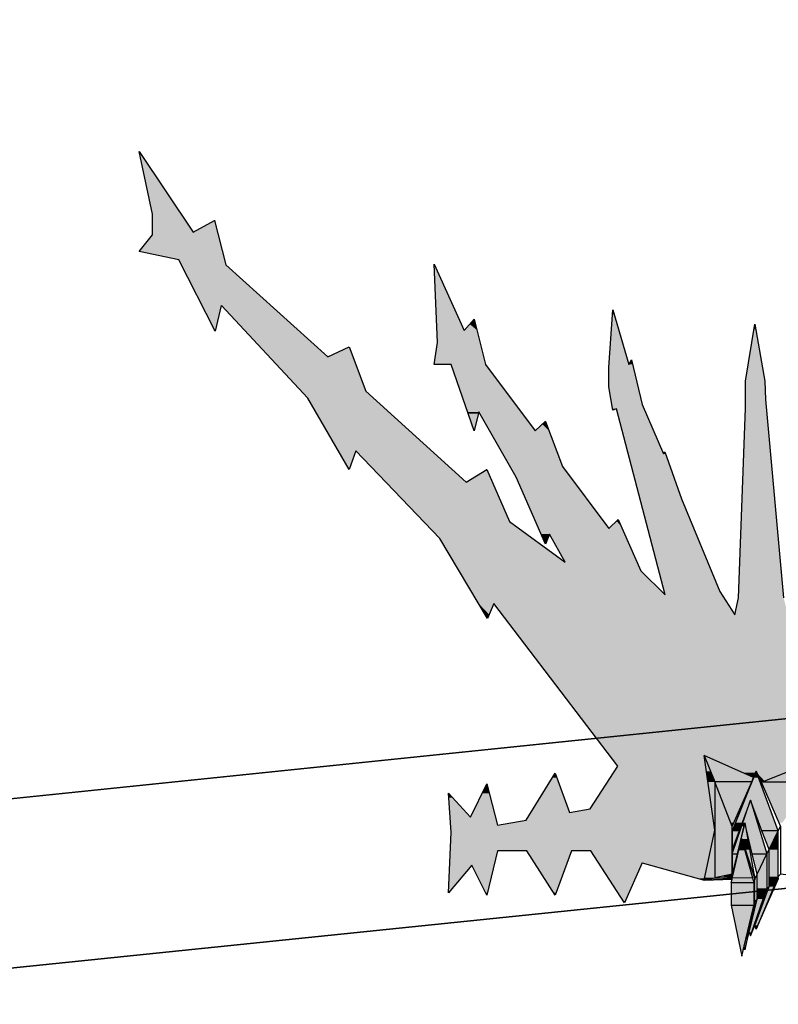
# Model space of a CAD drawing. Header units: millimetres. Extents: x 0 to 16721, y 217 to 10981.
# Tile 352 of 394: x 5916 to 6074, y 5933 to 6138. Entities that reach past the tile are written whole.
import ezdxf

# ---------------------------------------------------------------- set-up
doc = ezdxf.new("R2010")
doc.units = ezdxf.units.MM
doc.layers.add('PDF_PSS & TL', color=7, linetype='Continuous', true_color=0x7fffdf)

msp = doc.modelspace()

# ---------------------------------------------------------------- linework, layer by layer
at = {"layer": 'PDF_PSS & TL', "color": 4, "lineweight": 25}
for points in [[(9262.65, 6315.86), (8844.45, 6274.14), (8448.22, 6232.69), (8038.35, 6192.01), (7660.05, 6154.32), (7202.62, 6107.54), (6840.83, 6069.07), (6469.42, 6033.08), (6129.33, 5997.99), (5712.05, 5954.97), (5350.26, 5914.95), (4896.33, 5864.79), (4567.93, 5827.36), (4205.36, 5786.03), (3794.45, 5739.64), (3375.48, 5692.47)], [(3375.48, 5692.47), (3794.45, 5739.64), (4205.36, 5786.03), (4567.93, 5827.36), (4896.33, 5864.79), (5350.26, 5914.95), (5712.05, 5954.97), (6129.33, 5997.99), (6469.42, 6033.08), (6840.83, 6069.07), (7202.62, 6107.54), (7660.05, 6154.32), (8038.35, 6192.01), (8448.22, 6232.69), (8844.45, 6274.14), (9262.65, 6315.86)], [(9266.28, 6281.03), (8848.09, 6239.31), (8451.73, 6197.86), (8041.86, 6157.18), (7663.56, 6119.49), (7206.25, 6072.71), (6844.46, 6034.25), (6472.92, 5998.38), (6132.96, 5963.16), (5715.68, 5920.15), (5354.02, 5880.12), (4900.22, 5829.96), (4571.96, 5792.53), (4209.39, 5751.21), (3798.34, 5704.81), (3379.5, 5657.77)], [(3379.5, 5657.77), (3798.34, 5704.81), (4209.39, 5751.21), (4571.96, 5792.53), (4900.22, 5829.96), (5354.02, 5880.12), (5715.68, 5920.15), (6132.96, 5963.16), (6472.92, 5998.38), (6844.46, 6034.25), (7206.25, 6072.71), (7663.56, 6119.49), (8041.86, 6157.18), (8451.73, 6197.86), (8848.09, 6239.31), (9266.28, 6281.03)]]:
    msp.add_lwpolyline(points, dxfattribs=at)
at = {"layer": 'PDF_PSS & TL', "color": 7, "lineweight": 25}
for points in [[(5941.08, 6110.16), (5952.26, 6093.39)], [(5943.81, 6097.16), (5941.08, 6110.16)], [(5943.81, 6092.87), (5943.81, 6097.16)], [(5952.26, 6093.39), (5956.68, 6095.86)], [(5956.68, 6095.86), (5959.01, 6086.63)], [(5941.08, 6089.36), (5943.81, 6092.87)], [(5949.27, 6087.67), (5941.08, 6089.36)], [(5956.81, 6072.86), (5949.27, 6087.67)], [(5959.01, 6086.63), (5980.2, 6067.53)], [(6002.94, 6070.52), (6002.29, 6086.76)], [(6002.29, 6086.76), (6008.53, 6072.99), (6010.61, 6075.33), (6012.95, 6065.97)], [(5958.1, 6078.19), (5956.81, 6072.86)], [(5976.04, 6058.95), (5958.11, 6078.19)], [(6038.55, 6065.32), (6039.33, 6077.28)], [(6039.33, 6077.28), (6042.71, 6065.97), (6043.23, 6066.88)], [(6064.67, 6013.99), (6065.45, 6017.5), (6066.88, 6056.87), (6066.88, 6062.46), (6068.83, 6074.29), (6070.91, 6062.46), (6071.04, 6058.69), (6074.81, 6017.5)], [(6005.8, 6065.97), (6002.29, 6065.97), (6002.94, 6070.52)], [(5980.2, 6067.53), (5984.62, 6069.61)], [(5984.62, 6069.61), (5988.13, 6060.38)], [(6010.61, 6052.2), (6005.8, 6065.97)], [(6012.95, 6065.97), (6023.21, 6052.2), (6025.42, 6054.15)], [(6043.23, 6066.88), (6045.44, 6057.65)], [(6039.33, 6056.48), (6038.55, 6061.29), (6038.55, 6065.32)], [(5988.13, 6060.38), (6008.92, 6041.54)], [(5984.62, 6044.14), (5976.04, 6058.95)], [(6045.44, 6057.65), (6049.86, 6047.39), (6050.12, 6047.78), (6053.62, 6038.03), (6061.55, 6018.8)], [(6011.52, 6056.09), (6010.61, 6052.2)], [(6026.2, 6030.75), (6025.42, 6028.67), (6019.32, 6042.58), (6011.52, 6056.09)], [(6040.11, 6056.74), (6039.33, 6056.48)], [(6050.25, 6018.15), (6040.11, 6056.74)], [(6025.42, 6054.14), (6028.93, 6044.79)], [(5986.05, 6048.04), (5984.62, 6044.14)], [(6003.46, 6029.84), (5986.05, 6048.04)], [(6008.92, 6041.54), (6013.21, 6044.14)], [(6013.21, 6044.14), (6017.89, 6033.35), (6029.45, 6024.9)], [(6028.93, 6044.79), (6038.55, 6031.92)], [(6038.55, 6031.92), (6040.5, 6033.74), (6045.18, 6023.08)], [(6013.34, 6013.21), (6003.46, 6029.84)], [(6029.45, 6024.9), (6026.2, 6030.75)], [(6045.18, 6023.08), (6050.25, 6018.15)], [(6061.55, 6018.8), (6064.67, 6013.99)], [(6014.64, 6016.33), (6013.34, 6013.21)], [(6040.37, 5982.54), (6014.64, 6016.33)], [(6045.44, 5962.52), (6058.3, 5958.88), (6060.51, 5969.28), (6058.3, 5984.75)], [(6068.57, 5980.2), (6058.3, 5984.75), (6060.51, 5979.29)], [(6070.52, 5979.29), (6080.4, 5979.29), (6084.17, 5984.75), (6070.52, 5979.29), (6070.13, 5979.29)], [(6034.65, 5973.7), (6040.37, 5982.54)], [(6021.39, 5971.36), (6027.37, 5981.11), (6030.36, 5972.92)], [(6073.64, 5969.15), (6069.09, 5981.5), (6064.15, 5969.15), (6064.15, 5970.06)], [(6068.18, 5979.29), (6068.57, 5980.2), (6069.09, 5981.5), (6070, 5979.42), (6070.13, 5979.29), (6074.16, 5970.06)], [(6009.83, 5972.01), (6013.21, 5978.9)], [(6013.21, 5978.9), (6015.42, 5970.32)], [(6064.15, 5970.06), (6068.18, 5979.29), (6060.51, 5979.29)], [(6060.51, 5979.29), (6060.51, 5969.28)], [(6064.15, 5960.18), (6064.15, 5970.06), (6060.51, 5979.29)], [(6070.52, 5979.29), (6070, 5979.42)], [(6005.28, 5976.95), (6009.83, 5972.01)], [(6005.28, 5956.29), (6005.8, 5968.89), (6005.28, 5976.95)], [(6030.36, 5972.92), (6034.65, 5973.7)], [(6064.15, 5964.34), (6067.92, 5975.52), (6071.3, 5964.34)], [(6071.82, 5965.25), (6070.26, 5969.15), (6067.92, 5975.52), (6065.58, 5969.15), (6064.15, 5965.25)], [(6015.42, 5970.32), (6021.39, 5971.36)], [(6068.83, 5959.14), (6069.35, 5960.18), (6068.31, 5964.34), (6066.75, 5970.84), (6065.19, 5964.34), (6064.15, 5960.18), (6060.51, 5959.4)], [(6065.45, 5965.12), (6066.75, 5970.84), (6068.83, 5959.14)], [(6080.4, 5959.4), (6074.16, 5960.18), (6073.64, 5959.66), (6073.64, 5969.15), (6074.16, 5970.06), (6074.16, 5960.18)], [(6060.51, 5969.28), (6060.51, 5959.4)], [(6068.7, 5953.69), (6068.7, 5958.36), (6063.89, 5958.36), (6063.89, 5953.69), (6068.7, 5953.69), (6068.83, 5954.47), (6068.83, 5959.14), (6068.7, 5958.36), (6066.1, 5967.46), (6068.83, 5959.14)], [(6064.15, 5959.66), (6064.15, 5965.25), (6064.15, 5969.15)], [(6065.58, 5969.15), (6064.15, 5969.15)], [(6064.15, 5969.15), (6064.15, 5960.18), (6064.15, 5959.66), (6064.15, 5959.4)], [(6066.1, 5967.46), (6065.45, 5965.12), (6064.15, 5959.53)], [(6073.64, 5969.15), (6070.26, 5969.15)], [(6071.82, 5957.59), (6071.82, 5965.25), (6073.64, 5969.15)], [(6015.42, 5964.99), (6013.21, 5955.77), (6010.09, 5962)], [(6021.53, 5964.99), (6015.42, 5964.99)], [(6027.37, 5955.77), (6021.53, 5964.99)], [(6030.75, 5964.99), (6027.37, 5955.77)], [(6034.78, 5964.99), (6030.75, 5964.99)], [(6041.8, 5954.21), (6034.78, 5964.99)], [(6064.15, 5965.25), (6064.15, 5964.34), (6065.19, 5964.34)], [(6064.15, 5959.66), (6064.15, 5960.18), (6064.15, 5964.34), (6064.15, 5959.4)], [(6068.31, 5964.34), (6071.3, 5964.34)], [(6071.3, 5957.2), (6069.35, 5954.99), (6069.35, 5960.18), (6071.3, 5964.34)], [(6071.3, 5964.34), (6071.82, 5965.25)], [(6071.3, 5964.34), (6071.3, 5957.2), (6071.82, 5957.59)], [(6010.09, 5962), (6005.28, 5956.29)], [(6045.44, 5962.52), (6041.8, 5954.21)], [(6058.3, 5958.88), (6060.51, 5959.4), (6064.15, 5959.4), (6064.15, 5959.66)], [(6063.89, 5958.36), (6064.15, 5959.14), (6064.15, 5959.4)], [(6064.15, 5960.18), (6064.15, 5959.53), (6064.15, 5960.18)], [(6064.15, 5959.66), (6064.15, 5959.66)], [(6064.15, 5959.53), (6064.15, 5959.4)], [(6064.15, 5959.4), (6064.15, 5959.4)], [(6073.64, 5959.66), (6069.09, 5948.75), (6068.83, 5949.53)], [(6069.09, 5948.75), (6073.77, 5959.27), (6073.77, 5959.4)], [(6071.82, 5957.59), (6073.64, 5959.66)], [(6067.92, 5947.32), (6068.83, 5949.53), (6071.82, 5957.58)], [(6067.66, 5948.1), (6067.92, 5947.32), (6071.3, 5957.19)], [(6063.89, 5953.69), (6066.1, 5943.16), (6068.7, 5953.69)], [(6066.1, 5943.16), (6066.62, 5945.24), (6068.83, 5954.47)], [(6066.75, 5944.46), (6067.66, 5948.1), (6069.35, 5954.99), (6068.83, 5954.47), (6066.75, 5944.46), (6066.62, 5945.24)]]:
    msp.add_lwpolyline(points, dxfattribs=at)
at = {"layer": 'PDF_PSS & TL', "lineweight": 0}
for points in [[(5956.68, 6095.86), (5956.81, 6095.86)], [(6013.21, 6044.14), (6013.08, 6044.14)], [(6068.96, 5981.11), (6066.49, 5981.11)]]:
    msp.add_lwpolyline(points, close=True, dxfattribs=at)
at = {"layer": 'PDF_PSS & TL', "color": 46, "lineweight": 0, "true_color": 0x725600}
for points in [[(6060.51, 5969.28), (6060.51, 5969.15)], [(6060.51, 5959.4), (6060.51, 5969.15)], [(6060.51, 5959.4), (6060.77, 5959.4)], [(6064.15, 5959.4), (6060.77, 5959.4)], [(6068.31, 5959.4), (6064.15, 5959.4)], [(6068.83, 5959.4), (6068.83, 5959.14)]]:
    msp.add_lwpolyline(points, close=True, dxfattribs=at)
at = {"layer": 'PDF_PSS & TL', "color": 7, "lineweight": 25}
msp.add_lwpolyline([(6058.3, 5958.88), (6064.15, 5959.14)], close=True, dxfattribs=at)
at = {"layer": 'PDF_PSS & TL', "transparency": 33554559}
for points in [[(5941.08, 6110.16), (5944.07, 6105.61), (5941.99, 6105.61)], [(5944.07, 6105.61), (5941.99, 6105.61), (5949.79, 6097.16)], [(5941.99, 6105.61), (5949.79, 6097.16), (5943.81, 6097.16)], [(5949.79, 6097.16), (5943.81, 6097.16), (5952.26, 6093.39)], [(5943.81, 6097.16), (5952.26, 6093.39), (5943.81, 6093.39)], [(5956.68, 6095.86), (5957.32, 6093.39), (5952.26, 6093.39)], [(5956.81, 6095.86), (5956.68, 6095.86), (5957.32, 6093.39)], [(5943.81, 6092.87), (5958.36, 6089.36), (5941.08, 6089.36)], [(5957.32, 6093.39), (5943.81, 6093.39), (5957.45, 6092.87)], [(5943.81, 6093.39), (5957.45, 6092.87), (5943.81, 6092.87)], [(5957.46, 6092.87), (5943.81, 6092.87), (5958.36, 6089.36)], [(5958.36, 6089.36), (5941.08, 6089.36), (5958.75, 6087.67)], [(5941.08, 6089.36), (5958.75, 6087.67), (5949.27, 6087.67)], [(5958.75, 6087.67), (5949.27, 6087.67), (5959.01, 6086.63)], [(5949.27, 6087.67), (5959.01, 6086.63), (5949.79, 6086.63)], [(5959.01, 6086.63), (5949.79, 6086.63), (5968.37, 6078.19)], [(5949.79, 6086.63), (5968.37, 6078.19), (5954.08, 6078.19)], [(6002.29, 6086.76), (6002.42, 6086.63), (6002.29, 6086.63)], [(6002.42, 6086.63), (6002.29, 6086.63), (6008.53, 6072.99)], [(6002.29, 6086.63), (6008.53, 6072.99), (6002.81, 6072.99)], [(5958.1, 6078.19), (5954.08, 6078.19), (5957.85, 6077.28)], [(5954.08, 6078.19), (5957.85, 6077.28), (5954.47, 6077.28)], [(5968.37, 6078.19), (5958.11, 6078.19), (5969.28, 6077.28)], [(5958.11, 6078.19), (5969.28, 6077.28), (5958.89, 6077.28)], [(5957.85, 6077.28), (5954.47, 6077.28), (5956.81, 6072.99)], [(5954.47, 6077.28), (5956.81, 6072.99), (5956.68, 6072.99)], [(5969.28, 6077.28), (5958.88, 6077.28), (5980.2, 6067.53)], [(5958.88, 6077.28), (5980.2, 6067.53), (5968.11, 6067.53)], [(6039.33, 6076.37), (6042.71, 6065.97), (6038.55, 6065.97)], [(6039.33, 6077.28), (6039.72, 6076.37), (6039.33, 6076.37)], [(6039.72, 6076.37), (6039.33, 6076.37), (6042.71, 6065.97)], [(6009.7, 6074.29), (6011.26, 6072.99), (6008.53, 6072.99)], [(6010.61, 6075.33), (6010.87, 6074.29), (6009.7, 6074.29)], [(6010.87, 6074.29), (6009.7, 6074.29), (6011.26, 6072.99)], [(6068.83, 6074.29), (6068.96, 6073.25), (6068.7, 6073.25)], [(5956.68, 6072.99), (5956.81, 6072.99), (5956.81, 6072.86)], [(6011.26, 6072.99), (6002.81, 6072.99), (6011.78, 6070.52)], [(6002.81, 6072.99), (6011.78, 6070.52), (6002.94, 6070.52)], [(6068.7, 6073.25), (6070.91, 6062.46), (6066.88, 6062.46)], [(6068.96, 6073.25), (6068.7, 6073.25), (6070.91, 6062.46)], [(6002.94, 6070.52), (6012.95, 6065.97), (6002.29, 6065.97)], [(6011.78, 6070.52), (6002.94, 6070.52), (6012.95, 6065.97)], [(5981.37, 6068.05), (5985.4, 6067.53), (5980.2, 6067.53)], [(5984.62, 6069.61), (5985.27, 6068.05), (5981.37, 6068.05)], [(5985.27, 6068.05), (5981.37, 6068.05), (5985.4, 6067.53)], [(5985.4, 6067.53), (5968.11, 6067.53), (5988.13, 6060.38)], [(5968.11, 6067.53), (5988.13, 6060.38), (5974.74, 6060.38)], [(6012.95, 6065.97), (6005.8, 6065.97), (6020.36, 6056.09)], [(6005.8, 6065.97), (6020.36, 6056.09), (6009.31, 6056.09)], [(6043.49, 6065.97), (6038.55, 6065.97), (6043.62, 6065.32)], [(6038.55, 6065.97), (6043.62, 6065.32), (6038.55, 6065.32)], [(6042.84, 6066.1), (6043.49, 6065.97), (6042.71, 6065.97)], [(6043.23, 6066.88), (6043.36, 6066.1), (6042.84, 6066.1)], [(6043.36, 6066.1), (6042.84, 6066.1), (6043.49, 6065.97)], [(6043.62, 6065.32), (6038.55, 6065.32), (6044.66, 6061.29)], [(6038.55, 6065.32), (6044.66, 6061.29), (6038.55, 6061.29)], [(6070.91, 6062.46), (6066.88, 6062.46), (6071.04, 6058.69)], [(6066.88, 6062.46), (6071.04, 6058.69), (6066.88, 6058.69)], [(5988.13, 6060.38), (5974.74, 6060.38), (5989.69, 6058.95)], [(5974.74, 6060.38), (5989.69, 6058.95), (5976.04, 6058.95)], [(6044.66, 6061.29), (6038.55, 6061.29), (6045.44, 6057.65)], [(6038.55, 6061.29), (6045.44, 6057.65), (6039.2, 6057.65)], [(5989.69, 6058.95), (5976.04, 6058.95), (6001.77, 6048.04)], [(5976.04, 6058.95), (6001.77, 6048.04), (5982.28, 6048.04)], [(6045.44, 6057.65), (6039.2, 6057.65), (6045.96, 6056.74)], [(6039.2, 6057.65), (6045.96, 6056.74), (6039.33, 6056.74)], [(6071.04, 6058.69), (6066.88, 6058.69), (6071.17, 6056.87)], [(6066.88, 6058.69), (6071.17, 6056.87), (6066.88, 6056.87)], [(6011.52, 6056.09), (6009.31, 6056.09), (6011.52, 6055.7)], [(6009.31, 6056.09), (6011.52, 6055.7), (6009.44, 6055.7)], [(6010.61, 6052.2), (6010.61, 6052.2), (6009.44, 6055.7)], [(6010.61, 6052.2), (6009.44, 6055.7), (6011.52, 6055.7)], [(6020.36, 6056.09), (6011.52, 6056.09), (6020.62, 6055.7)], [(6011.52, 6056.09), (6020.62, 6055.7), (6011.78, 6055.7)], [(6020.62, 6055.7), (6011.78, 6055.7), (6023.21, 6052.2)], [(6011.78, 6055.7), (6023.21, 6052.2), (6013.73, 6052.2)], [(6040.11, 6056.74), (6039.33, 6056.74), (6039.72, 6056.61)], [(6039.33, 6056.74), (6039.72, 6056.61), (6039.33, 6056.61)], [(6039.33, 6056.61), (6039.72, 6056.61), (6039.33, 6056.48)], [(6045.96, 6056.74), (6040.11, 6056.74), (6045.96, 6056.61)], [(6040.11, 6056.74), (6045.96, 6056.61), (6040.11, 6056.61)], [(6045.96, 6056.61), (6040.11, 6056.61), (6049.86, 6047.39)], [(6040.11, 6056.61), (6049.86, 6047.39), (6042.45, 6047.39)], [(6066.88, 6056.87), (6074.81, 6017.5), (6065.45, 6017.5)], [(6071.17, 6056.87), (6066.88, 6056.87), (6074.81, 6017.5)], [(6024.77, 6053.49), (6026.07, 6052.2), (6023.21, 6052.2)], [(6025.42, 6054.14), (6025.68, 6053.5), (6024.77, 6053.5)], [(6025.68, 6053.49), (6024.77, 6053.49), (6026.07, 6052.2)], [(6026.07, 6052.2), (6013.73, 6052.2), (6028.93, 6044.79)], [(6013.73, 6052.2), (6028.93, 6044.79), (6018.02, 6044.79)], [(5986.05, 6048.04), (5982.28, 6048.04), (5985.92, 6047.78)], [(5982.28, 6048.04), (5985.92, 6047.78), (5982.54, 6047.78)], [(5984.62, 6044.14), (5984.62, 6044.14), (5982.54, 6047.78)], [(5984.62, 6044.14), (5982.54, 6047.78), (5985.92, 6047.78)], [(6001.77, 6048.04), (5986.05, 6048.04), (6002.16, 6047.78)], [(5986.05, 6048.04), (6002.16, 6047.78), (5986.44, 6047.78)], [(6002.16, 6047.78), (5986.44, 6047.78), (6008.92, 6041.54)], [(5986.44, 6047.78), (6008.92, 6041.54), (5992.28, 6041.54)], [(6050.25, 6047.39), (6042.45, 6047.39), (6053.62, 6038.03)], [(6042.45, 6047.39), (6053.62, 6038.03), (6044.92, 6038.03)], [(6050.12, 6047.78), (6050.25, 6047.39), (6049.86, 6047.39)], [(6013.08, 6044.14), (6014.38, 6041.54), (6008.92, 6041.54)], [(6013.34, 6044.14), (6013.08, 6044.14), (6014.38, 6041.54)], [(6028.93, 6044.79), (6018.02, 6044.79), (6030.49, 6042.58)], [(6018.02, 6044.79), (6030.49, 6042.58), (6019.32, 6042.58)], [(6014.38, 6041.54), (5992.29, 6041.54), (6017.89, 6033.35)], [(5992.29, 6041.54), (6017.89, 6033.35), (6000.08, 6033.35)], [(6030.49, 6042.58), (6019.32, 6042.58), (6038.55, 6031.92)], [(6019.32, 6042.58), (6038.55, 6031.92), (6023.99, 6031.92)], [(6053.62, 6038.03), (6044.92, 6038.03), (6061.55, 6018.8)], [(6044.92, 6038.03), (6061.55, 6018.8), (6049.99, 6018.8)], [(6017.89, 6033.35), (6000.08, 6033.35), (6022.82, 6029.84)], [(6000.08, 6033.35), (6022.82, 6029.84), (6003.46, 6029.84)], [(6040.24, 6033.35), (6041.41, 6031.92), (6038.55, 6031.92)], [(6040.5, 6033.74), (6040.76, 6033.35), (6040.24, 6033.35)], [(6040.76, 6033.35), (6040.24, 6033.35), (6041.41, 6031.92)], [(6041.41, 6031.92), (6023.99, 6031.92), (6041.93, 6030.75)], [(6023.99, 6031.92), (6041.93, 6030.75), (6024.51, 6030.75)], [(6022.82, 6029.84), (6003.46, 6029.84), (6029.45, 6024.9)], [(6003.46, 6029.84), (6029.45, 6024.9), (6006.45, 6024.9)], [(6026.2, 6030.75), (6024.51, 6030.75), (6025.81, 6029.84)], [(6024.51, 6030.75), (6025.81, 6029.84), (6024.9, 6029.84)], [(6024.9, 6029.84), (6025.81, 6029.84), (6025.42, 6028.67)], [(6041.93, 6030.75), (6026.2, 6030.75), (6042.19, 6029.84)], [(6026.2, 6030.75), (6042.19, 6029.84), (6026.72, 6029.84)], [(6042.19, 6029.84), (6026.72, 6029.84), (6044.4, 6024.9)], [(6026.72, 6029.84), (6044.4, 6024.9), (6029.45, 6024.9)], [(6044.4, 6024.9), (6006.45, 6024.9), (6045.18, 6023.08)], [(6006.45, 6024.9), (6045.18, 6023.08), (6007.49, 6023.08)], [(6045.18, 6023.08), (6007.49, 6023.08), (6050.25, 6018.15)], [(6007.49, 6023.08), (6050.25, 6018.15), (6010.48, 6018.15)], [(6061.55, 6018.8), (6049.99, 6018.8), (6062.07, 6018.15)], [(6049.99, 6018.8), (6062.07, 6018.15), (6050.25, 6018.15)], [(6062.07, 6018.15), (6010.48, 6018.15), (6063.24, 6016.33)], [(6010.48, 6018.15), (6063.24, 6016.33), (6011.52, 6016.33)], [(6065.45, 6017.5), (6075.72, 6013.99), (6064.67, 6013.99)], [(6074.81, 6017.5), (6065.45, 6017.5), (6075.72, 6013.99)], [(6014.64, 6016.33), (6011.52, 6016.33), (6013.73, 6013.99)], [(6011.52, 6016.33), (6013.73, 6013.99), (6012.82, 6013.99)], [(6063.24, 6016.33), (6014.64, 6016.33), (6064.67, 6013.99)], [(6014.64, 6016.33), (6064.67, 6013.99), (6016.46, 6013.99)], [(6013.73, 6013.99), (6012.82, 6013.99), (6013.34, 6013.21)], [(6012.82, 6013.99), (6013.73, 6013.99), (6013.73, 6013.99)], [(6013.73, 6013.99), (6013.73, 6013.99), (6012.82, 6013.99)], [(6016.46, 6013.99), (6075.72, 6013.99), (6075.72, 6013.99)], [(6075.72, 6013.99), (6075.72, 6013.99), (6016.46, 6013.99)], [(6146.94, 6013.99), (6016.46, 6013.99), (6113.54, 5984.75)], [(6016.46, 6013.99), (6113.54, 5984.75), (6038.68, 5984.75)], [(6058.3, 5984.75), (6038.68, 5984.75), (6058.69, 5982.54)], [(6038.68, 5984.75), (6058.69, 5982.54), (6040.37, 5982.54)], [(6084.17, 5984.75), (6058.3, 5984.75), (6076.11, 5981.5)], [(6058.3, 5984.75), (6076.11, 5981.5), (6065.45, 5981.5)], [(6040.37, 5982.54), (6059.86, 5973.7), (6034.65, 5973.7)], [(6058.69, 5982.54), (6040.37, 5982.54), (6059.86, 5973.7)], [(6026.85, 5980.2), (6030.36, 5972.92), (6022.3, 5972.92)], [(6027.37, 5981.11), (6027.76, 5980.2), (6026.85, 5980.2)], [(6027.76, 5980.2), (6026.85, 5980.2), (6030.36, 5972.92)], [(6069.09, 5981.5), (6065.45, 5981.5), (6068.96, 5981.11)], [(6065.45, 5981.5), (6068.96, 5981.11), (6066.49, 5981.11)], [(6068.96, 5981.11), (6068.96, 5981.11), (6066.49, 5981.11)], [(6066.49, 5981.11), (6068.96, 5981.11), (6068.57, 5980.2)], [(6076.11, 5981.5), (6069.09, 5981.5), (6074.94, 5981.11)], [(6069.09, 5981.5), (6074.94, 5981.11), (6069.35, 5981.11)], [(6069.35, 5981.11), (6070, 5979.42), (6070.91, 5979.42)], [(6069.35, 5981.11), (6074.94, 5981.11), (6070.91, 5979.42)], [(6013.21, 5978.9), (6013.73, 5976.95), (6012.3, 5976.95)], [(6070, 5979.42), (6070.91, 5979.42), (6070.52, 5979.29)], [(6005.28, 5976.95), (6006.19, 5976.04), (6005.41, 5976.04)], [(6006.19, 5976.04), (6005.41, 5976.04), (6009.83, 5972.01)], [(6005.41, 5976.04), (6009.83, 5972.01), (6005.54, 5972.01)], [(6012.3, 5976.95), (6015.03, 5972.01), (6009.83, 5972.01)], [(6013.73, 5976.95), (6012.3, 5976.95), (6015.03, 5972.01)], [(6034.65, 5973.7), (6059.99, 5972.92), (6030.36, 5972.92)], [(6059.86, 5973.7), (6034.65, 5973.7), (6059.99, 5972.92)], [(6015.03, 5972.01), (6005.54, 5972.01), (6015.42, 5970.32)], [(6005.54, 5972.01), (6015.42, 5970.32), (6005.67, 5970.32)], [(6022.31, 5972.92), (6060.25, 5971.36), (6021.4, 5971.36)], [(6059.99, 5972.92), (6022.31, 5972.92), (6060.25, 5971.36)], [(6060.38, 5970.32), (6005.67, 5970.32), (6060.51, 5969.28)], [(6005.67, 5970.32), (6060.51, 5969.28), (6005.67, 5969.28)], [(6021.4, 5971.36), (6060.38, 5970.32), (6015.42, 5970.32)], [(6060.25, 5971.36), (6021.4, 5971.36), (6060.38, 5970.32)], [(6060.51, 5969.28), (6005.67, 5969.28), (6060.38, 5968.89)], [(6005.67, 5969.28), (6060.38, 5968.89), (6005.8, 5968.89)], [(6005.8, 5968.89), (6059.6, 5964.99), (6005.67, 5964.99)], [(6060.38, 5968.89), (6005.8, 5968.89), (6059.6, 5964.99)], [(6005.67, 5964.99), (6014.77, 5962), (6005.54, 5962)], [(6015.42, 5964.99), (6005.67, 5964.99), (6014.77, 5962)], [(6021.53, 5964.99), (6026.98, 5956.29), (6027.63, 5956.29)], [(6021.53, 5964.99), (6030.75, 5964.99), (6027.63, 5956.29)], [(6059.6, 5964.99), (6034.78, 5964.99), (6059.08, 5962.52)], [(6034.78, 5964.99), (6059.08, 5962.52), (6036.34, 5962.52)], [(6005.54, 5962), (6009.05, 5960.7), (6005.41, 5960.7)], [(6010.09, 5962), (6005.54, 5962), (6009.05, 5960.7)], [(6014.77, 5962), (6010.09, 5962), (6014.38, 5960.7)], [(6010.09, 5962), (6014.38, 5960.7), (6010.74, 5960.7)], [(6045.44, 5962.52), (6036.34, 5962.52), (6045.31, 5962)], [(6036.34, 5962.52), (6045.31, 5962), (6036.73, 5962)], [(6045.31, 5962), (6036.73, 5962), (6042.06, 5954.6)], [(6036.73, 5962), (6042.06, 5954.6), (6041.54, 5954.6)], [(6059.08, 5962.52), (6045.44, 5962.52), (6058.95, 5962)], [(6045.44, 5962.52), (6058.95, 5962), (6047.52, 5962)], [(6058.95, 5962), (6047.52, 5962), (6058.43, 5959.27)], [(6047.52, 5962), (6058.43, 5959.27), (6057.13, 5959.27)], [(6005.41, 5960.7), (6005.67, 5956.68), (6005.28, 5956.68)], [(6009.05, 5960.7), (6005.41, 5960.7), (6005.67, 5956.68)], [(6014.38, 5960.7), (6010.74, 5960.7), (6013.34, 5956.29)], [(6010.74, 5960.7), (6013.34, 5956.29), (6012.95, 5956.29)], [(6057.13, 5959.27), (6058.43, 5959.27), (6058.3, 5958.88)], [(6005.28, 5956.68), (6005.67, 5956.68), (6005.28, 5956.29)], [(6012.95, 5956.29), (6013.34, 5956.29), (6013.21, 5955.77)], [(6026.98, 5956.29), (6027.63, 5956.29), (6027.37, 5955.77)], [(6041.54, 5954.6), (6042.06, 5954.6), (6041.8, 5954.21)]]:
    msp.add_solid(points, dxfattribs=at)
at = {"layer": 'PDF_PSS & TL', "color": 46, "true_color": 0x725600, "transparency": 33554559}
for points in [[(6065.45, 5981.5), (6058.3, 5984.75), (6059.6, 5981.5)], [(6058.3, 5984.75), (6059.6, 5981.5), (6058.82, 5981.5)], [(6059.6, 5981.5), (6058.82, 5981.5), (6060.51, 5979.29)], [(6058.82, 5981.5), (6060.51, 5979.29), (6059.08, 5979.29)], [(6065.45, 5981.5), (6059.6, 5981.5), (6068.57, 5980.2)], [(6059.6, 5981.5), (6068.57, 5980.2), (6060.12, 5980.2)], [(6068.57, 5980.2), (6060.12, 5980.2), (6068.18, 5979.29)], [(6060.12, 5980.2), (6068.18, 5979.29), (6060.51, 5979.29)], [(6068.57, 5980.2), (6071.3, 5975.52), (6066.75, 5975.52)], [(6069.09, 5981.5), (6069.61, 5980.2), (6068.57, 5980.2)], [(6069.61, 5980.2), (6068.57, 5980.2), (6071.3, 5975.52)], [(6076.11, 5981.5), (6080.4, 5979.29), (6070.52, 5979.29)], [(6060.51, 5979.29), (6059.08, 5979.29), (6060.51, 5970.06)], [(6059.08, 5979.29), (6060.51, 5970.06), (6060.38, 5970.06)], [(6060.51, 5979.29), (6062.07, 5975.52), (6060.51, 5975.52)], [(6068.18, 5979.29), (6060.51, 5979.29), (6064.41, 5970.84)], [(6060.51, 5979.29), (6064.41, 5970.84), (6063.89, 5970.84)], [(6080.4, 5979.29), (6070.13, 5979.29), (6077.8, 5975.52)], [(6070.13, 5979.29), (6077.8, 5975.52), (6071.69, 5975.52)], [(6062.07, 5975.52), (6060.51, 5975.52), (6064.15, 5970.06)], [(6060.51, 5975.52), (6064.15, 5970.06), (6060.51, 5970.06)], [(6066.75, 5975.52), (6066.23, 5970.84), (6064.8, 5970.84)], [(6067.92, 5975.52), (6066.75, 5975.52), (6066.23, 5970.84)], [(6067.92, 5975.52), (6069.35, 5970.84), (6066.36, 5970.84)], [(6071.3, 5975.52), (6067.92, 5975.52), (6073.12, 5970.84)], [(6067.92, 5975.52), (6073.12, 5970.84), (6069.74, 5970.84)], [(6077.8, 5975.52), (6071.69, 5975.52), (6074.55, 5970.84)], [(6071.69, 5975.52), (6074.55, 5970.84), (6073.77, 5970.84)], [(6060.38, 5970.06), (6060.51, 5970.06), (6060.51, 5969.28)], [(6064.15, 5970.06), (6060.51, 5970.06), (6064.15, 5969.28)], [(6060.51, 5970.06), (6064.15, 5969.28), (6060.51, 5969.28)], [(6063.89, 5970.84), (6064.41, 5970.84), (6064.15, 5970.06)], [(6064.8, 5970.84), (6065.58, 5969.15), (6064.15, 5969.15)], [(6066.1, 5970.06), (6065.19, 5964.34), (6064.15, 5964.34)], [(6066.23, 5970.84), (6064.8, 5970.84), (6065.58, 5969.15)], [(6066.62, 5970.06), (6066.1, 5970.06), (6065.19, 5964.34)], [(6066.62, 5970.06), (6067.4, 5967.46), (6065.97, 5967.46)], [(6066.36, 5970.84), (6066.62, 5970.06), (6066.1, 5970.06)], [(6066.75, 5970.84), (6066.36, 5970.84), (6066.62, 5970.06)], [(6066.75, 5970.84), (6066.88, 5970.06), (6066.62, 5970.06)], [(6066.88, 5970.06), (6066.62, 5970.06), (6067.4, 5967.46)], [(6069.35, 5970.84), (6066.75, 5970.84), (6069.61, 5970.06)], [(6066.75, 5970.84), (6069.61, 5970.06), (6066.88, 5970.06)], [(6066.88, 5970.06), (6068.31, 5964.34), (6071.3, 5964.34)], [(6066.88, 5970.06), (6069.61, 5970.06), (6071.3, 5964.34)], [(6073.12, 5970.84), (6069.74, 5970.84), (6073.64, 5969.15)], [(6069.74, 5970.84), (6073.64, 5969.15), (6070.26, 5969.15)], [(6060.51, 5969.15), (6060.51, 5959.4), (6058.43, 5959.4)], [(6064.15, 5969.28), (6060.51, 5969.28), (6064.15, 5960.18)], [(6060.51, 5969.28), (6064.15, 5960.18), (6060.51, 5960.18)], [(6064.15, 5969.15), (6065.58, 5969.15), (6064.15, 5965.25)], [(6066.1, 5967.46), (6066.75, 5965.25), (6065.58, 5965.25)], [(6065.58, 5965.25), (6065.58, 5965.25), (6065.97, 5967.46)], [(6065.58, 5965.25), (6065.97, 5967.46), (6066.1, 5967.46)], [(6067.4, 5967.46), (6066.1, 5967.46), (6067.79, 5965.25)], [(6066.1, 5967.46), (6067.79, 5965.25), (6066.75, 5965.25)], [(6070.26, 5969.15), (6073.64, 5969.15), (6071.82, 5965.25)], [(6072.86, 5967.46), (6073.64, 5965.25), (6071.82, 5965.25)], [(6073.64, 5969.15), (6073.64, 5967.46), (6072.86, 5967.46)], [(6073.64, 5967.46), (6072.86, 5967.46), (6073.64, 5965.25)], [(6065.45, 5965.12), (6068.31, 5959.53), (6064.15, 5959.53)], [(6064.15, 5964.34), (6065.19, 5964.34), (6064.15, 5960.18)], [(6065.58, 5965.25), (6065.45, 5965.12), (6065.45, 5965.12)], [(6065.58, 5965.25), (6066.75, 5965.12), (6065.45, 5965.12)], [(6066.75, 5965.12), (6065.45, 5965.12), (6068.31, 5959.53)], [(6066.75, 5965.25), (6065.58, 5965.25), (6066.75, 5965.12)], [(6068.83, 5959.4), (6068.83, 5959.4), (6066.75, 5965.25)], [(6068.83, 5959.4), (6066.75, 5965.25), (6067.79, 5965.25)], [(6068.31, 5964.34), (6071.3, 5964.34), (6069.35, 5960.18)], [(6071.3, 5964.34), (6069.35, 5960.18), (6071.3, 5960.18)], [(6073.64, 5965.25), (6071.82, 5965.25), (6073.64, 5959.66)], [(6071.82, 5965.25), (6073.64, 5959.66), (6071.82, 5959.66)], [(6058.43, 5959.4), (6060.51, 5959.4), (6060.51, 5959.4)], [(6060.51, 5959.4), (6060.51, 5959.4), (6058.43, 5959.4)], [(6060.51, 5959.4), (6058.43, 5959.4), (6059.21, 5959.14)], [(6058.43, 5959.4), (6059.21, 5959.14), (6058.43, 5959.14)], [(6060.51, 5959.4), (6064.15, 5959.14), (6059.34, 5959.14)], [(6064.15, 5960.18), (6060.51, 5960.18), (6060.77, 5959.4)], [(6060.51, 5960.18), (6060.77, 5959.4), (6060.51, 5959.4)], [(6060.77, 5959.4), (6064.15, 5959.4), (6060.51, 5959.4)], [(6064.15, 5959.4), (6060.51, 5959.4), (6064.15, 5959.14)], [(6061.94, 5959.66), (6064.15, 5959.4), (6060.77, 5959.4)], [(6064.15, 5960.18), (6064.15, 5959.66), (6061.94, 5959.66)], [(6064.15, 5959.66), (6061.94, 5959.66), (6064.15, 5959.4)], [(6068.31, 5959.53), (6064.15, 5959.53), (6068.31, 5959.4)], [(6064.15, 5959.53), (6068.31, 5959.4), (6064.15, 5959.4)], [(6064.15, 5959.4), (6068.31, 5959.4), (6068.31, 5959.4)], [(6064.15, 5959.4), (6068.31, 5959.4), (6068.31, 5959.4)], [(6068.31, 5959.4), (6068.31, 5959.4), (6064.15, 5959.4)], [(6064.15, 5959.4), (6068.31, 5959.4), (6068.31, 5959.4)], [(6068.31, 5959.4), (6068.31, 5959.4), (6064.15, 5959.4)], [(6068.31, 5959.4), (6064.15, 5959.4), (6068.44, 5959.14)], [(6064.15, 5959.4), (6068.44, 5959.14), (6064.15, 5959.14)], [(6069.35, 5960.18), (6069.35, 5957.2), (6071.3, 5957.2)], [(6069.35, 5960.18), (6071.3, 5960.18), (6071.3, 5957.2)], [(6071.82, 5959.66), (6071.82, 5958.36), (6072.47, 5958.36)], [(6071.82, 5959.66), (6073.64, 5959.66), (6072.47, 5958.36)], [(6073.51, 5959.4), (6072.86, 5957.58), (6071.82, 5957.58)], [(6073.64, 5959.4), (6073.51, 5959.4), (6072.86, 5957.58)], [(6073.64, 5959.66), (6073.64, 5959.4), (6073.51, 5959.4)], [(6059.34, 5959.14), (6064.15, 5959.14), (6058.3, 5958.88)], [(6058.43, 5959.14), (6059.21, 5959.14), (6058.3, 5958.88)], [(6064.15, 5959.14), (6068.7, 5958.36), (6063.89, 5958.36)], [(6063.89, 5958.36), (6063.89, 5953.69), (6068.7, 5953.69)], [(6063.89, 5958.36), (6068.7, 5958.36), (6068.7, 5953.69)], [(6064.15, 5959.14), (6068.44, 5959.14), (6068.44, 5959.14)], [(6068.44, 5959.14), (6068.44, 5959.14), (6064.15, 5959.14)], [(6068.44, 5959.14), (6064.15, 5959.14), (6068.7, 5958.36)], [(6071.82, 5957.59), (6068.83, 5949.53), (6069.48, 5949.53)], [(6071.82, 5957.59), (6072.86, 5957.59), (6069.48, 5949.53)], [(6071.82, 5958.36), (6072.47, 5958.36), (6071.82, 5957.59)], [(6071.3, 5957.2), (6070.65, 5954.99), (6069.35, 5954.99)], [(6069.35, 5957.2), (6071.3, 5957.2), (6069.35, 5954.99)], [(6063.89, 5953.69), (6068.7, 5953.69), (6066.1, 5943.16)], [(6069.35, 5954.99), (6067.66, 5948.1), (6068.18, 5948.1)], [(6069.35, 5954.99), (6070.65, 5954.99), (6068.18, 5948.1)], [(6068.83, 5949.53), (6069.48, 5949.53), (6069.09, 5948.75)], [(6067.66, 5948.1), (6068.18, 5948.1), (6067.92, 5947.32)]]:
    msp.add_solid(points, dxfattribs=at)

doc.saveas('drawing.dxf')
